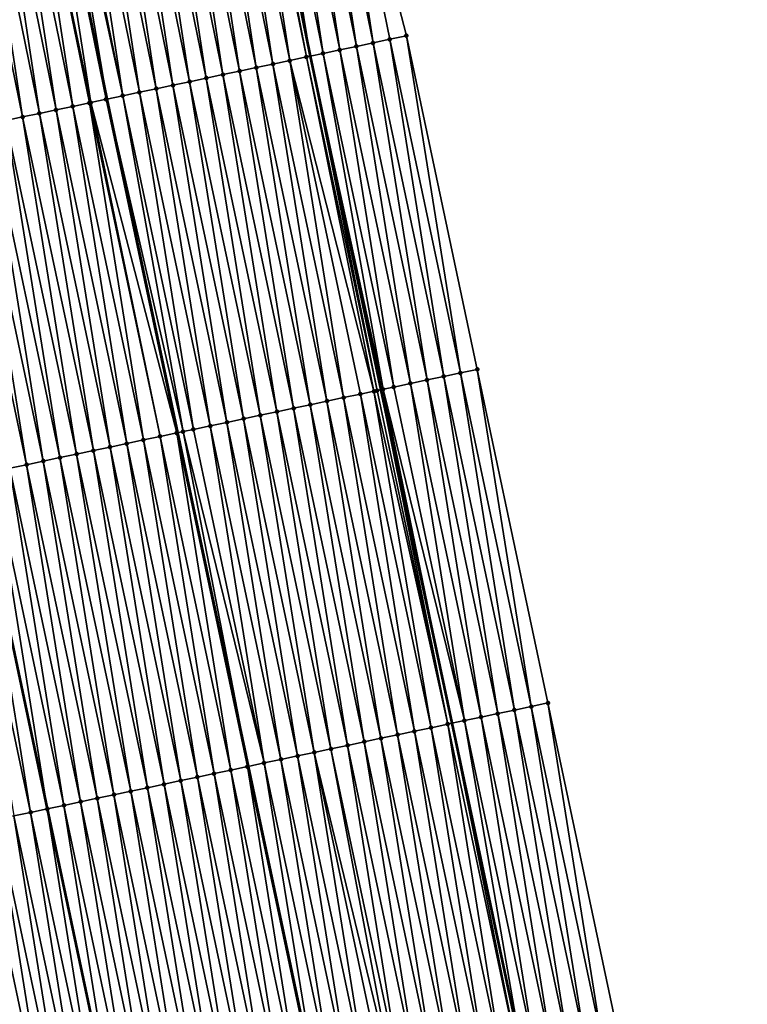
# Model space of a CAD drawing. Header units: feet. Extents: x 2010743 to 2022806, y 818705 to 837694.
# Tile 261 of 531: x 2011621 to 2011663, y 827091 to 827148. Entities that reach past the tile are written whole.
import ezdxf

# ---------------------------------------------------------------- set-up
doc = ezdxf.new("R2010")
doc.units = ezdxf.units.FT
doc.header["$MEASUREMENT"] = 0
for name, color, linetype, lineweight in [('EP_Travel Lane', 172, 'Continuous', 53), ('Road Shots', 141, 'Continuous', 100), ('STRIPING', 60, 'Continuous', 53)]:
    doc.layers.add(name, color=color, linetype=linetype, lineweight=lineweight)
doc.layers.add('I-77-MM17-21_NB-Surface-Border', color=7, linetype='Continuous')
doc.layers.add('I-77-MM17-21_NB-Surface-TIN', color=7, linetype='Continuous')

msp = doc.modelspace()

# ---------------------------------------------------------------- linework, layer by layer
at = {"layer": 'EP_Travel Lane'}
msp.add_polyline3d([(2011629.944, 827185.01, 307.612), (2011633.739, 827165.374, 307.692), (2011637.659, 827146.158, 307.79), (2011641.804, 827126.592, 307.878), (2011645.949, 827107.027, 307.952), (2011650.094, 827087.461, 308.005), (2011654.343, 827068.205, 308.069), (2011658.755, 827048.698, 308.168), (2011663.166, 827029.191, 308.301), (2011667.577, 827009.684, 308.413), (2011672.066, 826990.504, 308.543), (2011676.72, 826971.054, 308.692), (2011681.374, 826951.603, 308.812), (2011686.028, 826932.153, 308.937), (2011690.766, 826913.032, 309.066), (2011695.683, 826893.646, 309.207), (2011700.601, 826874.26, 309.296), (2011705.518, 826854.875, 309.43), (2011710.613, 826835.869, 309.57), (2011715.809, 826816.556, 309.724), (2011721.005, 826797.243, 309.898), (2011726.201, 826777.931, 310.083), (2011731.536, 826758.927, 310.227), (2011736.96, 826739.678, 310.427)], dxfattribs=at)
at = {"layer": 'I-77-MM17-21_NB-Surface-Border', "color": 3, "linetype": 'Continuous', "lineweight": -3}
msp.add_polyline3d([(2011634.606, 827185.912, 307.44), (2011638.408, 827166.277, 307.495), (2011643.299, 827147.352, 307.569), (2011647.443, 827127.786, 307.65), (2011651.587, 827108.22, 307.729), (2011655.731, 827088.654, 307.831), (2011659.95, 827069.466, 307.927), (2011663.365, 827049.735, 308.039), (2011667.756, 827030.223, 308.135), (2011670.196, 827010.273, 308.303), (2011675.644, 826991.36, 308.422), (2011680.299, 826971.91, 308.562), (2011685.927, 826952.692, 308.625), (2011690.582, 826933.242, 308.735), (2011695.31, 826914.183, 308.854), (2011701.196, 826895.043, 308.969), (2011706.113, 826875.657, 309.056), (2011711.03, 826856.271, 309.201), (2011716.1, 826837.343, 309.366), (2011720.33, 826817.771, 309.541), (2011725.526, 826798.459, 309.729), (2011730.722, 826779.146, 309.93), (2011735.081, 826759.925, 310.12), (2011740.505, 826740.675, 310.332)], dxfattribs=at)
at = {"layer": 'I-77-MM17-21_NB-Surface-TIN', "color": 128, "linetype": 'Continuous', "lineweight": -3}
for points in [[(2011641.342, 827146.937, 307.649), (2011638.408, 827166.277, 307.495), (2011637.426, 827166.087, 307.54)], [(2011641.342, 827146.937, 307.649), (2011642.321, 827147.144, 307.609), (2011638.408, 827166.277, 307.495)], [(2011642.321, 827147.144, 307.609), (2011643.299, 827147.352, 307.569), (2011638.408, 827166.277, 307.495)], [(2011638.407, 827146.316, 307.767), (2011635.463, 827165.707, 307.627), (2011634.481, 827165.517, 307.67)], [(2011639.386, 827146.523, 307.736), (2011636.444, 827165.897, 307.584), (2011635.463, 827165.707, 307.627)], [(2011638.407, 827146.316, 307.767), (2011639.386, 827146.523, 307.736), (2011635.463, 827165.707, 307.627)], [(2011640.364, 827146.73, 307.697), (2011637.426, 827166.087, 307.54), (2011636.444, 827165.897, 307.584)], [(2011639.386, 827146.523, 307.736), (2011640.364, 827146.73, 307.697), (2011636.444, 827165.897, 307.584)], [(2011640.364, 827146.73, 307.697), (2011641.342, 827146.937, 307.649), (2011637.426, 827166.087, 307.54)], [(2011635.472, 827145.695, 307.88), (2011632.517, 827165.137, 307.753), (2011631.536, 827164.948, 307.795)], [(2011636.451, 827145.902, 307.84), (2011633.499, 827165.327, 307.699), (2011632.517, 827165.137, 307.753)], [(2011635.472, 827145.695, 307.88), (2011636.451, 827145.902, 307.84), (2011632.517, 827165.137, 307.753)], [(2011637.429, 827146.109, 307.797), (2011633.739, 827165.374, 307.692), (2011633.499, 827165.327, 307.699)], [(2011636.451, 827145.902, 307.84), (2011637.429, 827146.109, 307.797), (2011633.499, 827165.327, 307.699)], [(2011634.481, 827165.517, 307.67), (2011633.739, 827165.374, 307.692), (2011637.659, 827146.158, 307.79)], [(2011637.429, 827146.109, 307.797), (2011637.659, 827146.158, 307.79), (2011633.739, 827165.374, 307.692)], [(2011638.407, 827146.316, 307.767), (2011634.481, 827165.517, 307.67), (2011637.659, 827146.158, 307.79)], [(2011632.537, 827145.074, 307.995), (2011629.572, 827164.568, 307.874), (2011628.59, 827164.378, 307.91)], [(2011633.516, 827145.281, 307.958), (2011630.554, 827164.758, 307.835), (2011629.572, 827164.568, 307.874)], [(2011632.537, 827145.074, 307.995), (2011633.516, 827145.281, 307.958), (2011629.572, 827164.568, 307.874)], [(2011634.494, 827145.488, 307.924), (2011631.536, 827164.948, 307.795), (2011630.554, 827164.758, 307.835)], [(2011633.516, 827145.281, 307.958), (2011634.494, 827145.488, 307.924), (2011630.554, 827164.758, 307.835)], [(2011634.494, 827145.488, 307.924), (2011635.472, 827145.695, 307.88), (2011631.536, 827164.948, 307.795)], [(2011629.602, 827144.453, 308.105), (2011626.627, 827163.998, 307.978), (2011625.645, 827163.808, 308.021)], [(2011630.581, 827144.66, 308.064), (2011627.608, 827164.188, 307.945), (2011626.627, 827163.998, 307.978)], [(2011629.602, 827144.453, 308.105), (2011630.581, 827144.66, 308.064), (2011626.627, 827163.998, 307.978)], [(2011631.559, 827144.867, 308.029), (2011628.59, 827164.378, 307.91), (2011627.608, 827164.188, 307.945)], [(2011630.581, 827144.66, 308.064), (2011631.559, 827144.867, 308.029), (2011627.608, 827164.188, 307.945)], [(2011631.559, 827144.867, 308.029), (2011632.537, 827145.074, 307.995), (2011628.59, 827164.378, 307.91)], [(2011626.667, 827143.832, 308.232), (2011623.681, 827163.428, 308.101), (2011622.699, 827163.238, 308.154)], [(2011627.646, 827144.039, 308.18), (2011624.663, 827163.618, 308.06), (2011623.681, 827163.428, 308.101)], [(2011626.667, 827143.832, 308.232), (2011627.646, 827144.039, 308.18), (2011623.681, 827163.428, 308.101)], [(2011628.624, 827144.246, 308.141), (2011625.645, 827163.808, 308.021), (2011624.663, 827163.618, 308.06)], [(2011627.646, 827144.039, 308.18), (2011628.624, 827144.246, 308.141), (2011624.663, 827163.618, 308.06)], [(2011628.624, 827144.246, 308.141), (2011629.602, 827144.453, 308.105), (2011625.645, 827163.808, 308.021)], [(2011623.732, 827143.211, 308.347), (2011620.736, 827162.858, 308.23), (2011619.754, 827162.668, 308.263)], [(2011624.79, 827143.435, 308.311), (2011621.718, 827163.048, 308.188), (2011620.736, 827162.858, 308.23)], [(2011623.732, 827143.211, 308.347), (2011624.711, 827143.418, 308.314), (2011620.736, 827162.858, 308.23)], [(2011624.711, 827143.418, 308.314), (2011624.79, 827143.435, 308.311), (2011620.736, 827162.858, 308.23)], [(2011625.689, 827143.625, 308.271), (2011621.757, 827163.055, 308.187), (2011621.718, 827163.048, 308.188)], [(2011624.79, 827143.435, 308.311), (2011625.689, 827143.625, 308.271), (2011621.718, 827163.048, 308.188)], [(2011622.449, 827163.189, 308.165), (2011621.757, 827163.055, 308.187), (2011625.731, 827143.634, 308.27)], [(2011625.689, 827143.625, 308.271), (2011625.731, 827143.634, 308.27), (2011621.757, 827163.055, 308.187)], [(2011626.667, 827143.832, 308.232), (2011622.699, 827163.238, 308.154), (2011622.449, 827163.189, 308.165)], [(2011626.667, 827143.832, 308.232), (2011622.449, 827163.189, 308.165), (2011625.731, 827143.634, 308.27)], [(2011620.797, 827142.59, 308.449), (2011617.79, 827162.288, 308.329), (2011616.809, 827162.098, 308.364)], [(2011621.776, 827142.797, 308.415), (2011618.772, 827162.478, 308.293), (2011617.79, 827162.288, 308.329)], [(2011620.797, 827142.59, 308.449), (2011621.776, 827142.797, 308.415), (2011617.79, 827162.288, 308.329)], [(2011622.754, 827143.004, 308.379), (2011619.754, 827162.668, 308.263), (2011618.772, 827162.478, 308.293)], [(2011621.776, 827142.797, 308.415), (2011622.754, 827143.004, 308.379), (2011618.772, 827162.478, 308.293)], [(2011622.754, 827143.004, 308.379), (2011623.732, 827143.211, 308.347), (2011619.754, 827162.668, 308.263)], [(2011619.819, 827142.382, 308.492), (2011620.797, 827142.59, 308.449), (2011616.809, 827162.098, 308.364)], [(2011645.486, 827127.372, 307.738), (2011642.321, 827147.144, 307.609), (2011641.342, 827146.937, 307.649)], [(2011646.465, 827127.579, 307.694), (2011643.299, 827147.352, 307.569), (2011642.321, 827147.144, 307.609)], [(2011645.486, 827127.372, 307.738), (2011646.465, 827127.579, 307.694), (2011642.321, 827147.144, 307.609)], [(2011646.465, 827127.579, 307.694), (2011647.443, 827127.786, 307.65), (2011643.299, 827147.352, 307.569)], [(2011643.53, 827126.958, 307.82), (2011640.364, 827146.73, 307.697), (2011639.386, 827146.523, 307.736)], [(2011644.508, 827127.165, 307.776), (2011641.342, 827146.937, 307.649), (2011640.364, 827146.73, 307.697)], [(2011643.53, 827126.958, 307.82), (2011644.508, 827127.165, 307.776), (2011640.364, 827146.73, 307.697)], [(2011644.508, 827127.165, 307.776), (2011645.486, 827127.372, 307.738), (2011641.342, 827146.937, 307.649)], [(2011641.393, 827126.505, 307.893), (2011637.429, 827146.109, 307.797), (2011636.451, 827145.902, 307.84)], [(2011641.573, 827126.543, 307.882), (2011637.659, 827146.158, 307.79), (2011637.429, 827146.109, 307.797)], [(2011641.393, 827126.505, 307.893), (2011641.573, 827126.543, 307.882), (2011637.429, 827146.109, 307.797)], [(2011641.931, 827126.619, 307.875), (2011638.407, 827146.316, 307.767), (2011637.659, 827146.158, 307.79)], [(2011641.931, 827126.619, 307.875), (2011637.659, 827146.158, 307.79), (2011641.804, 827126.592, 307.878)], [(2011641.573, 827126.543, 307.882), (2011641.804, 827126.592, 307.878), (2011637.659, 827146.158, 307.79)], [(2011642.551, 827126.751, 307.862), (2011639.386, 827146.523, 307.736), (2011638.407, 827146.316, 307.767)], [(2011641.931, 827126.619, 307.875), (2011642.551, 827126.751, 307.862), (2011638.407, 827146.316, 307.767)], [(2011642.551, 827126.751, 307.862), (2011643.53, 827126.958, 307.82), (2011639.386, 827146.523, 307.736)], [(2011637.66, 827125.715, 308.055), (2011634.494, 827145.488, 307.924), (2011633.516, 827145.281, 307.958)], [(2011638.638, 827125.922, 308.019), (2011635.472, 827145.695, 307.88), (2011634.494, 827145.488, 307.924)], [(2011637.66, 827125.715, 308.055), (2011638.638, 827125.922, 308.019), (2011634.494, 827145.488, 307.924)], [(2011639.616, 827126.129, 307.981), (2011636.451, 827145.902, 307.84), (2011635.472, 827145.695, 307.88)], [(2011638.638, 827125.922, 308.019), (2011639.616, 827126.129, 307.981), (2011635.472, 827145.695, 307.88)], [(2011639.616, 827126.129, 307.981), (2011640.595, 827126.337, 307.941), (2011636.451, 827145.902, 307.84)], [(2011640.595, 827126.337, 307.941), (2011641.393, 827126.505, 307.893), (2011636.451, 827145.902, 307.84)], [(2011634.725, 827125.094, 308.161), (2011631.559, 827144.867, 308.029), (2011630.581, 827144.66, 308.064)], [(2011635.703, 827125.301, 308.127), (2011632.537, 827145.074, 307.995), (2011631.559, 827144.867, 308.029)], [(2011634.725, 827125.094, 308.161), (2011635.703, 827125.301, 308.127), (2011631.559, 827144.867, 308.029)], [(2011636.681, 827125.508, 308.09), (2011633.516, 827145.281, 307.958), (2011632.537, 827145.074, 307.995)], [(2011635.703, 827125.301, 308.127), (2011636.681, 827125.508, 308.09), (2011632.537, 827145.074, 307.995)], [(2011636.681, 827125.508, 308.09), (2011637.66, 827125.715, 308.055), (2011633.516, 827145.281, 307.958)], [(2011631.79, 827124.473, 308.276), (2011628.624, 827144.246, 308.141), (2011627.646, 827144.039, 308.18)], [(2011632.768, 827124.68, 308.233), (2011629.602, 827144.453, 308.105), (2011628.624, 827144.246, 308.141)], [(2011631.79, 827124.473, 308.276), (2011632.768, 827124.68, 308.233), (2011628.624, 827144.246, 308.141)], [(2011633.746, 827124.887, 308.196), (2011630.581, 827144.66, 308.064), (2011629.602, 827144.453, 308.105)], [(2011632.768, 827124.68, 308.233), (2011633.746, 827124.887, 308.196), (2011629.602, 827144.453, 308.105)], [(2011633.746, 827124.887, 308.196), (2011634.725, 827125.094, 308.161), (2011630.581, 827144.66, 308.064)], [(2011630.204, 827124.138, 308.362), (2011626.667, 827143.832, 308.232), (2011625.731, 827143.634, 308.27)], [(2011630.811, 827124.266, 308.331), (2011627.646, 827144.039, 308.18), (2011626.667, 827143.832, 308.232)], [(2011630.204, 827124.138, 308.362), (2011630.811, 827124.266, 308.331), (2011626.667, 827143.832, 308.232)], [(2011630.811, 827124.266, 308.331), (2011631.79, 827124.473, 308.276), (2011627.646, 827144.039, 308.18)], [(2011626.898, 827123.438, 308.479), (2011623.732, 827143.211, 308.347), (2011622.754, 827143.004, 308.379)], [(2011627.876, 827123.645, 308.447), (2011624.711, 827143.418, 308.314), (2011623.732, 827143.211, 308.347)], [(2011626.898, 827123.438, 308.479), (2011627.876, 827123.645, 308.447), (2011623.732, 827143.211, 308.347)], [(2011628.855, 827123.852, 308.414), (2011624.79, 827143.435, 308.311), (2011624.711, 827143.418, 308.314)], [(2011627.876, 827123.645, 308.447), (2011628.855, 827123.852, 308.414), (2011624.711, 827143.418, 308.314)], [(2011629.833, 827124.059, 308.371), (2011625.689, 827143.625, 308.271), (2011624.79, 827143.435, 308.311)], [(2011628.855, 827123.852, 308.414), (2011629.833, 827124.059, 308.371), (2011624.79, 827143.435, 308.311)], [(2011629.833, 827124.059, 308.371), (2011625.731, 827143.634, 308.27), (2011625.689, 827143.625, 308.271)], [(2011630.204, 827124.138, 308.362), (2011625.731, 827143.634, 308.27), (2011629.875, 827124.068, 308.37)], [(2011629.833, 827124.059, 308.371), (2011629.875, 827124.068, 308.37), (2011625.731, 827143.634, 308.27)], [(2011623.963, 827122.817, 308.594), (2011620.797, 827142.59, 308.449), (2011619.819, 827142.382, 308.492)], [(2011624.941, 827123.024, 308.554), (2011621.776, 827142.797, 308.415), (2011620.797, 827142.59, 308.449)], [(2011623.963, 827122.817, 308.594), (2011624.941, 827123.024, 308.554), (2011620.797, 827142.59, 308.449)], [(2011625.92, 827123.231, 308.517), (2011622.754, 827143.004, 308.379), (2011621.776, 827142.797, 308.415)], [(2011624.941, 827123.024, 308.554), (2011625.92, 827123.231, 308.517), (2011621.776, 827142.797, 308.415)], [(2011625.92, 827123.231, 308.517), (2011626.898, 827123.438, 308.479), (2011622.754, 827143.004, 308.379)], [(2011621.028, 827122.196, 308.701), (2011617.862, 827141.968, 308.563), (2011616.884, 827141.761, 308.604)], [(2011622.006, 827122.403, 308.661), (2011618.841, 827142.175, 308.527), (2011617.862, 827141.968, 308.563)], [(2011621.028, 827122.196, 308.701), (2011622.006, 827122.403, 308.661), (2011617.862, 827141.968, 308.563)], [(2011622.985, 827122.61, 308.626), (2011619.819, 827142.382, 308.492), (2011618.841, 827142.175, 308.527)], [(2011622.006, 827122.403, 308.661), (2011622.985, 827122.61, 308.626), (2011618.841, 827142.175, 308.527)], [(2011622.985, 827122.61, 308.626), (2011623.963, 827122.817, 308.594), (2011619.819, 827142.382, 308.492)], [(2011620.05, 827121.989, 308.74), (2011621.028, 827122.196, 308.701), (2011616.884, 827141.761, 308.604)], [(2011649.63, 827107.806, 307.819), (2011646.465, 827127.579, 307.694), (2011645.486, 827127.372, 307.738)], [(2011650.609, 827108.013, 307.774), (2011647.443, 827127.786, 307.65), (2011646.465, 827127.579, 307.694)], [(2011649.63, 827107.806, 307.819), (2011650.609, 827108.013, 307.774), (2011646.465, 827127.579, 307.694)], [(2011650.609, 827108.013, 307.774), (2011651.587, 827108.22, 307.729), (2011647.443, 827127.786, 307.65)], [(2011646.695, 827107.185, 307.929), (2011643.53, 827126.958, 307.82), (2011642.551, 827126.751, 307.862)], [(2011647.674, 827107.392, 307.902), (2011644.508, 827127.165, 307.776), (2011643.53, 827126.958, 307.82)], [(2011646.695, 827107.185, 307.929), (2011647.674, 827107.392, 307.902), (2011643.53, 827126.958, 307.82)], [(2011648.652, 827107.599, 307.862), (2011645.486, 827127.372, 307.738), (2011644.508, 827127.165, 307.776)], [(2011647.674, 827107.392, 307.902), (2011648.652, 827107.599, 307.862), (2011644.508, 827127.165, 307.776)], [(2011648.652, 827107.599, 307.862), (2011649.63, 827107.806, 307.819), (2011645.486, 827127.372, 307.738)], [(2011643.76, 827106.564, 308.024), (2011640.595, 827126.337, 307.941), (2011639.616, 827126.129, 307.981)], [(2011644.739, 827106.771, 307.991), (2011641.393, 827126.505, 307.893), (2011640.595, 827126.337, 307.941)], [(2011643.76, 827106.564, 308.024), (2011644.739, 827106.771, 307.991), (2011640.595, 827126.337, 307.941)], [(2011645.717, 827106.978, 307.959), (2011641.573, 827126.543, 307.882), (2011641.393, 827126.505, 307.893)], [(2011644.739, 827106.771, 307.991), (2011645.717, 827106.978, 307.959), (2011641.393, 827126.505, 307.893)], [(2011645.717, 827106.978, 307.959), (2011641.804, 827126.592, 307.878), (2011641.573, 827126.543, 307.882)], [(2011641.931, 827126.619, 307.875), (2011641.804, 827126.592, 307.878), (2011645.949, 827107.027, 307.952)], [(2011645.717, 827106.978, 307.959), (2011645.949, 827107.027, 307.952), (2011641.804, 827126.592, 307.878)], [(2011646.695, 827107.185, 307.929), (2011642.551, 827126.751, 307.862), (2011641.931, 827126.619, 307.875)], [(2011646.695, 827107.185, 307.929), (2011641.931, 827126.619, 307.875), (2011645.949, 827107.027, 307.952)], [(2011641.804, 827106.149, 308.099), (2011638.638, 827125.922, 308.019), (2011637.66, 827125.715, 308.055)], [(2011642.782, 827106.356, 308.062), (2011639.616, 827126.129, 307.981), (2011638.638, 827125.922, 308.019)], [(2011641.804, 827106.149, 308.099), (2011642.782, 827106.356, 308.062), (2011638.638, 827125.922, 308.019)], [(2011642.782, 827106.356, 308.062), (2011643.76, 827106.564, 308.024), (2011639.616, 827126.129, 307.981)], [(2011638.869, 827105.528, 308.205), (2011635.703, 827125.301, 308.127), (2011634.725, 827125.094, 308.161)], [(2011639.847, 827105.735, 308.168), (2011636.681, 827125.508, 308.09), (2011635.703, 827125.301, 308.127)], [(2011638.869, 827105.528, 308.205), (2011639.847, 827105.735, 308.168), (2011635.703, 827125.301, 308.127)], [(2011640.825, 827105.942, 308.132), (2011637.66, 827125.715, 308.055), (2011636.681, 827125.508, 308.09)], [(2011639.847, 827105.735, 308.168), (2011640.825, 827105.942, 308.132), (2011636.681, 827125.508, 308.09)], [(2011640.825, 827105.942, 308.132), (2011641.804, 827106.149, 308.099), (2011637.66, 827125.715, 308.055)], [(2011635.934, 827104.907, 308.319), (2011632.768, 827124.68, 308.233), (2011631.79, 827124.473, 308.276)], [(2011636.912, 827105.114, 308.282), (2011633.746, 827124.887, 308.196), (2011632.768, 827124.68, 308.233)], [(2011635.934, 827104.907, 308.319), (2011636.912, 827105.114, 308.282), (2011632.768, 827124.68, 308.233)], [(2011637.89, 827105.321, 308.245), (2011634.725, 827125.094, 308.161), (2011633.746, 827124.887, 308.196)], [(2011636.912, 827105.114, 308.282), (2011637.89, 827105.321, 308.245), (2011633.746, 827124.887, 308.196)], [(2011637.89, 827105.321, 308.245), (2011638.869, 827105.528, 308.205), (2011634.725, 827125.094, 308.161)], [(2011632.999, 827104.286, 308.452), (2011629.833, 827124.059, 308.371), (2011628.855, 827123.852, 308.414)], [(2011633.977, 827104.493, 308.405), (2011629.875, 827124.068, 308.37), (2011629.833, 827124.059, 308.371)], [(2011632.999, 827104.286, 308.452), (2011633.977, 827104.493, 308.405), (2011629.833, 827124.059, 308.371)], [(2011630.204, 827124.138, 308.362), (2011629.875, 827124.068, 308.37), (2011634.02, 827104.502, 308.404)], [(2011633.977, 827104.493, 308.405), (2011634.02, 827104.502, 308.404), (2011629.875, 827124.068, 308.37)], [(2011634.955, 827104.7, 308.376), (2011630.811, 827124.266, 308.331), (2011630.204, 827124.138, 308.362)], [(2011634.955, 827104.7, 308.376), (2011630.204, 827124.138, 308.362), (2011634.02, 827104.502, 308.404)], [(2011634.955, 827104.7, 308.376), (2011631.79, 827124.473, 308.276), (2011630.811, 827124.266, 308.331)], [(2011634.955, 827104.7, 308.376), (2011635.934, 827104.907, 308.319), (2011631.79, 827124.473, 308.276)], [(2011630.064, 827103.665, 308.558), (2011626.898, 827123.438, 308.479), (2011625.92, 827123.231, 308.517)], [(2011631.042, 827103.872, 308.52), (2011627.876, 827123.645, 308.447), (2011626.898, 827123.438, 308.479)], [(2011630.064, 827103.665, 308.558), (2011631.042, 827103.872, 308.52), (2011626.898, 827123.438, 308.479)], [(2011632.02, 827104.079, 308.486), (2011628.855, 827123.852, 308.414), (2011627.876, 827123.645, 308.447)], [(2011631.042, 827103.872, 308.52), (2011632.02, 827104.079, 308.486), (2011627.876, 827123.645, 308.447)], [(2011632.02, 827104.079, 308.486), (2011632.999, 827104.286, 308.452), (2011628.855, 827123.852, 308.414)], [(2011628.107, 827103.251, 308.641), (2011624.941, 827123.024, 308.554), (2011623.963, 827122.817, 308.594)], [(2011629.085, 827103.458, 308.597), (2011625.92, 827123.231, 308.517), (2011624.941, 827123.024, 308.554)], [(2011628.107, 827103.251, 308.641), (2011629.085, 827103.458, 308.597), (2011624.941, 827123.024, 308.554)], [(2011629.085, 827103.458, 308.597), (2011630.064, 827103.665, 308.558), (2011625.92, 827123.231, 308.517)], [(2011625.172, 827102.63, 308.753), (2011622.006, 827122.403, 308.661), (2011621.028, 827122.196, 308.701)], [(2011626.15, 827102.837, 308.711), (2011622.985, 827122.61, 308.626), (2011622.006, 827122.403, 308.661)], [(2011625.172, 827102.63, 308.753), (2011626.15, 827102.837, 308.711), (2011622.006, 827122.403, 308.661)], [(2011627.129, 827103.044, 308.673), (2011623.963, 827122.817, 308.594), (2011622.985, 827122.61, 308.626)], [(2011626.15, 827102.837, 308.711), (2011627.129, 827103.044, 308.673), (2011622.985, 827122.61, 308.626)], [(2011627.129, 827103.044, 308.673), (2011628.107, 827103.251, 308.641), (2011623.963, 827122.817, 308.594)], [(2011619.071, 827121.782, 308.79), (2011618.093, 827121.575, 308.825), (2011622.237, 827102.009, 308.878)], [(2011623.215, 827102.216, 308.849), (2011620.05, 827121.989, 308.74), (2011619.071, 827121.782, 308.79)], [(2011623.215, 827102.216, 308.849), (2011619.071, 827121.782, 308.79), (2011622.237, 827102.009, 308.878)], [(2011624.194, 827102.423, 308.795), (2011621.028, 827122.196, 308.701), (2011620.05, 827121.989, 308.74)], [(2011623.215, 827102.216, 308.849), (2011624.194, 827102.423, 308.795), (2011620.05, 827121.989, 308.74)], [(2011624.194, 827102.423, 308.795), (2011625.172, 827102.63, 308.753), (2011621.028, 827122.196, 308.701)], [(2011621.259, 827101.802, 308.92), (2011618.093, 827121.575, 308.825), (2011617.115, 827121.367, 308.865)], [(2011620.28, 827101.595, 308.959), (2011621.259, 827101.802, 308.92), (2011617.115, 827121.367, 308.865)], [(2011621.259, 827101.802, 308.92), (2011622.237, 827102.009, 308.878), (2011618.093, 827121.575, 308.825)], [(2011653.774, 827088.24, 307.906), (2011650.609, 827108.013, 307.774), (2011649.63, 827107.806, 307.819)], [(2011654.753, 827088.447, 307.87), (2011651.587, 827108.22, 307.729), (2011650.609, 827108.013, 307.774)], [(2011653.774, 827088.24, 307.906), (2011654.753, 827088.447, 307.87), (2011650.609, 827108.013, 307.774)], [(2011654.753, 827088.447, 307.87), (2011655.731, 827088.654, 307.831), (2011651.587, 827108.22, 307.729)], [(2011650.839, 827087.619, 307.988), (2011647.674, 827107.392, 307.902), (2011646.695, 827107.185, 307.929)], [(2011651.818, 827087.826, 307.973), (2011648.652, 827107.599, 307.862), (2011647.674, 827107.392, 307.902)], [(2011650.839, 827087.619, 307.988), (2011651.818, 827087.826, 307.973), (2011647.674, 827107.392, 307.902)], [(2011652.796, 827088.033, 307.943), (2011649.63, 827107.806, 307.819), (2011648.652, 827107.599, 307.862)], [(2011651.818, 827087.826, 307.973), (2011652.796, 827088.033, 307.943), (2011648.652, 827107.599, 307.862)], [(2011652.796, 827088.033, 307.943), (2011653.774, 827088.24, 307.906), (2011649.63, 827107.806, 307.819)], [(2011647.904, 827086.998, 308.086), (2011644.739, 827106.771, 307.991), (2011643.76, 827106.564, 308.024)], [(2011648.883, 827087.205, 308.049), (2011645.717, 827106.978, 307.959), (2011644.739, 827106.771, 307.991)], [(2011647.904, 827086.998, 308.086), (2011648.883, 827087.205, 308.049), (2011644.739, 827106.771, 307.991)], [(2011649.861, 827087.412, 308.01), (2011645.949, 827107.027, 307.952), (2011645.717, 827106.978, 307.959)], [(2011648.883, 827087.205, 308.049), (2011649.861, 827087.412, 308.01), (2011645.717, 827106.978, 307.959)], [(2011646.695, 827107.185, 307.929), (2011645.949, 827107.027, 307.952), (2011650.094, 827087.461, 308.005)], [(2011649.861, 827087.412, 308.01), (2011650.094, 827087.461, 308.005), (2011645.949, 827107.027, 307.952)], [(2011650.839, 827087.619, 307.988), (2011646.695, 827107.185, 307.929), (2011650.094, 827087.461, 308.005)], [(2011644.969, 827086.377, 308.2), (2011641.804, 827106.149, 308.099), (2011640.825, 827105.942, 308.132)], [(2011645.948, 827086.584, 308.16), (2011642.782, 827106.356, 308.062), (2011641.804, 827106.149, 308.099)], [(2011644.969, 827086.377, 308.2), (2011645.948, 827086.584, 308.16), (2011641.804, 827106.149, 308.099)], [(2011646.926, 827086.791, 308.125), (2011643.76, 827106.564, 308.024), (2011642.782, 827106.356, 308.062)], [(2011645.948, 827086.584, 308.16), (2011646.926, 827086.791, 308.125), (2011642.782, 827106.356, 308.062)], [(2011646.926, 827086.791, 308.125), (2011647.904, 827086.998, 308.086), (2011643.76, 827106.564, 308.024)], [(2011642.58, 827085.871, 308.288), (2011638.869, 827105.528, 308.205), (2011637.89, 827105.321, 308.245)], [(2011643.013, 827085.962, 308.271), (2011639.847, 827105.735, 308.168), (2011638.869, 827105.528, 308.205)], [(2011642.58, 827085.871, 308.288), (2011643.013, 827085.962, 308.271), (2011638.869, 827105.528, 308.205)], [(2011643.991, 827086.169, 308.239), (2011640.825, 827105.942, 308.132), (2011639.847, 827105.735, 308.168)], [(2011643.013, 827085.962, 308.271), (2011643.991, 827086.169, 308.239), (2011639.847, 827105.735, 308.168)], [(2011643.991, 827086.169, 308.239), (2011644.969, 827086.377, 308.2), (2011640.825, 827105.942, 308.132)], [(2011640.078, 827085.341, 308.393), (2011636.912, 827105.114, 308.282), (2011635.934, 827104.907, 308.319)], [(2011641.056, 827085.548, 308.351), (2011637.89, 827105.321, 308.245), (2011636.912, 827105.114, 308.282)], [(2011640.078, 827085.341, 308.393), (2011641.056, 827085.548, 308.351), (2011636.912, 827105.114, 308.282)], [(2011641.056, 827085.548, 308.351), (2011642.035, 827085.755, 308.311), (2011637.89, 827105.321, 308.245)], [(2011642.035, 827085.755, 308.311), (2011642.58, 827085.871, 308.288), (2011637.89, 827105.321, 308.245)], [(2011637.143, 827084.72, 308.521), (2011633.977, 827104.493, 308.405), (2011632.999, 827104.286, 308.452)], [(2011638.121, 827084.927, 308.473), (2011634.02, 827104.502, 308.404), (2011633.977, 827104.493, 308.405)], [(2011637.143, 827084.72, 308.521), (2011638.121, 827084.927, 308.473), (2011633.977, 827104.493, 308.405)], [(2011634.955, 827104.7, 308.376), (2011634.02, 827104.502, 308.404), (2011638.164, 827084.936, 308.472)], [(2011638.121, 827084.927, 308.473), (2011638.164, 827084.936, 308.472), (2011634.02, 827104.502, 308.404)], [(2011639.099, 827085.134, 308.447), (2011635.934, 827104.907, 308.319), (2011634.955, 827104.7, 308.376)], [(2011639.099, 827085.134, 308.447), (2011634.955, 827104.7, 308.376), (2011638.164, 827084.936, 308.472)], [(2011639.099, 827085.134, 308.447), (2011640.078, 827085.341, 308.393), (2011635.934, 827104.907, 308.319)], [(2011634.208, 827084.099, 308.636), (2011631.042, 827103.872, 308.52), (2011630.064, 827103.665, 308.558)], [(2011635.186, 827084.306, 308.598), (2011632.02, 827104.079, 308.486), (2011631.042, 827103.872, 308.52)], [(2011634.208, 827084.099, 308.636), (2011635.186, 827084.306, 308.598), (2011631.042, 827103.872, 308.52)], [(2011636.164, 827084.513, 308.56), (2011632.999, 827104.286, 308.452), (2011632.02, 827104.079, 308.486)], [(2011635.186, 827084.306, 308.598), (2011636.164, 827084.513, 308.56), (2011632.02, 827104.079, 308.486)], [(2011636.164, 827084.513, 308.56), (2011637.143, 827084.72, 308.521), (2011632.999, 827104.286, 308.452)], [(2011631.273, 827083.478, 308.755), (2011628.107, 827103.251, 308.641), (2011627.129, 827103.044, 308.673)], [(2011632.251, 827083.685, 308.722), (2011629.085, 827103.458, 308.597), (2011628.107, 827103.251, 308.641)], [(2011631.273, 827083.478, 308.755), (2011632.251, 827083.685, 308.722), (2011628.107, 827103.251, 308.641)], [(2011633.229, 827083.892, 308.677), (2011630.064, 827103.665, 308.558), (2011629.085, 827103.458, 308.597)], [(2011632.251, 827083.685, 308.722), (2011633.229, 827083.892, 308.677), (2011629.085, 827103.458, 308.597)], [(2011633.229, 827083.892, 308.677), (2011634.208, 827084.099, 308.636), (2011630.064, 827103.665, 308.558)], [(2011629.316, 827083.064, 308.839), (2011626.15, 827102.837, 308.711), (2011625.172, 827102.63, 308.753)], [(2011630.294, 827083.271, 308.797), (2011627.129, 827103.044, 308.673), (2011626.15, 827102.837, 308.711)], [(2011629.316, 827083.064, 308.839), (2011630.294, 827083.271, 308.797), (2011626.15, 827102.837, 308.711)], [(2011630.294, 827083.271, 308.797), (2011631.273, 827083.478, 308.755), (2011627.129, 827103.044, 308.673)], [(2011623.215, 827102.216, 308.849), (2011622.237, 827102.009, 308.878), (2011626.381, 827082.443, 308.968)], [(2011627.359, 827082.65, 308.934), (2011624.194, 827102.423, 308.795), (2011623.215, 827102.216, 308.849)], [(2011627.359, 827082.65, 308.934), (2011623.215, 827102.216, 308.849), (2011626.381, 827082.443, 308.968)], [(2011628.338, 827082.857, 308.885), (2011625.172, 827102.63, 308.753), (2011624.194, 827102.423, 308.795)], [(2011627.359, 827082.65, 308.934), (2011628.338, 827082.857, 308.885), (2011624.194, 827102.423, 308.795)], [(2011628.338, 827082.857, 308.885), (2011629.316, 827083.064, 308.839), (2011625.172, 827102.63, 308.753)], [(2011623.446, 827081.822, 309.09), (2011620.28, 827101.595, 308.959), (2011619.302, 827101.388, 309.001)], [(2011624.424, 827082.029, 309.049), (2011621.259, 827101.802, 308.92), (2011620.28, 827101.595, 308.959)], [(2011623.446, 827081.822, 309.09), (2011624.424, 827082.029, 309.049), (2011620.28, 827101.595, 308.959)], [(2011625.403, 827082.236, 309.013), (2011622.237, 827102.009, 308.878), (2011621.259, 827101.802, 308.92)], [(2011624.424, 827082.029, 309.049), (2011625.403, 827082.236, 309.013), (2011621.259, 827101.802, 308.92)], [(2011625.403, 827082.236, 309.013), (2011626.381, 827082.443, 308.968), (2011622.237, 827102.009, 308.878)], [(2011621.489, 827081.408, 309.17), (2011618.324, 827101.18, 309.042), (2011617.345, 827100.973, 309.081)], [(2011620.511, 827081.201, 309.207), (2011621.489, 827081.408, 309.17), (2011617.345, 827100.973, 309.081)], [(2011622.468, 827081.615, 309.13), (2011619.302, 827101.388, 309.001), (2011618.324, 827101.18, 309.042)], [(2011621.489, 827081.408, 309.17), (2011622.468, 827081.615, 309.13), (2011618.324, 827101.18, 309.042)], [(2011622.468, 827081.615, 309.13), (2011623.446, 827081.822, 309.09), (2011619.302, 827101.388, 309.001)]]:
    msp.add_3dface(points, dxfattribs=at)
at = {"layer": 'Road Shots', "lineweight": 100}
for p in [(2011642.321, 827147.144, 307.609), (2011643.299, 827147.352, 307.569), (2011640.364, 827146.73, 307.697), (2011641.342, 827146.937, 307.649), (2011637.429, 827146.109, 307.797), (2011638.407, 827146.316, 307.767), (2011639.386, 827146.523, 307.736), (2011634.494, 827145.488, 307.924), (2011635.472, 827145.695, 307.88), (2011636.451, 827145.902, 307.84), (2011631.559, 827144.867, 308.029), (2011632.537, 827145.074, 307.995), (2011633.516, 827145.281, 307.958), (2011628.624, 827144.246, 308.141), (2011629.602, 827144.453, 308.105), (2011630.581, 827144.66, 308.064), (2011626.667, 827143.832, 308.232), (2011627.646, 827144.039, 308.18), (2011623.732, 827143.211, 308.347), (2011624.711, 827143.418, 308.314), (2011624.79, 827143.435, 308.311), (2011625.689, 827143.625, 308.271), (2011620.797, 827142.59, 308.449), (2011621.776, 827142.797, 308.415), (2011622.754, 827143.004, 308.379), (2011646.465, 827127.579, 307.694), (2011647.443, 827127.786, 307.65), (2011643.53, 827126.958, 307.82), (2011644.508, 827127.165, 307.776), (2011645.486, 827127.372, 307.738), (2011640.595, 827126.337, 307.941), (2011641.393, 827126.505, 307.893), (2011641.573, 827126.543, 307.882), (2011641.931, 827126.619, 307.875), (2011642.551, 827126.751, 307.862), (2011638.638, 827125.922, 308.019), (2011639.616, 827126.129, 307.981), (2011635.703, 827125.301, 308.127), (2011636.681, 827125.508, 308.09), (2011637.66, 827125.715, 308.055), (2011632.768, 827124.68, 308.233), (2011633.746, 827124.887, 308.196), (2011634.725, 827125.094, 308.161), (2011629.833, 827124.059, 308.371), (2011630.204, 827124.138, 308.362), (2011630.811, 827124.266, 308.331), (2011631.79, 827124.473, 308.276), (2011626.898, 827123.438, 308.479), (2011627.876, 827123.645, 308.447), (2011628.855, 827123.852, 308.414), (2011624.941, 827123.024, 308.554), (2011625.92, 827123.231, 308.517), (2011622.006, 827122.403, 308.661), (2011622.985, 827122.61, 308.626), (2011623.963, 827122.817, 308.594), (2011621.028, 827122.196, 308.701), (2011650.609, 827108.013, 307.774), (2011651.587, 827108.22, 307.729), (2011647.674, 827107.392, 307.902), (2011648.652, 827107.599, 307.862), (2011649.63, 827107.806, 307.819), (2011644.739, 827106.771, 307.991), (2011645.717, 827106.978, 307.959), (2011646.695, 827107.185, 307.929), (2011641.804, 827106.149, 308.099), (2011642.782, 827106.356, 308.062), (2011643.76, 827106.564, 308.024), (2011638.869, 827105.528, 308.205), (2011639.847, 827105.735, 308.168), (2011640.825, 827105.942, 308.132), (2011636.912, 827105.114, 308.282), (2011637.89, 827105.321, 308.245), (2011633.977, 827104.493, 308.405), (2011634.955, 827104.7, 308.376), (2011635.934, 827104.907, 308.319), (2011631.042, 827103.872, 308.52), (2011632.02, 827104.079, 308.486), (2011632.999, 827104.286, 308.452), (2011628.107, 827103.251, 308.641), (2011629.085, 827103.458, 308.597), (2011630.064, 827103.665, 308.558), (2011626.15, 827102.837, 308.711), (2011627.129, 827103.044, 308.673), (2011623.215, 827102.216, 308.849), (2011624.194, 827102.423, 308.795), (2011625.172, 827102.63, 308.753), (2011621.259, 827101.802, 308.92), (2011622.237, 827102.009, 308.878)]:
    msp.add_point(p, dxfattribs=at)
at = {"layer": 'STRIPING'}
for points in [[(2011614.125, 827202.32, 308.011), (2011617.941, 827182.688, 308.093), (2011621.757, 827163.055, 308.187), (2011625.731, 827143.634, 308.27), (2011629.875, 827124.068, 308.37), (2011634.02, 827104.502, 308.404), (2011638.164, 827084.936, 308.472), (2011642.433, 827065.527, 308.557), (2011646.824, 827046.016, 308.65), (2011651.215, 827026.504, 308.765), (2011655.606, 827006.992, 308.879), (2011660.126, 826987.65, 309.004)], [(2011602.332, 827200.038, 308.432), (2011606.134, 827180.403, 308.52), (2011609.936, 827160.768, 308.62), (2011613.949, 827141.14, 308.727), (2011618.093, 827121.575, 308.825), (2011622.237, 827102.009, 308.878), (2011626.381, 827082.443, 308.968), (2011630.68, 827062.885, 309.053), (2011635.072, 827043.373, 309.139), (2011639.463, 827023.862, 309.242), (2011643.854, 827004.35, 309.361), (2011648.412, 826984.849, 309.486)]]:
    msp.add_polyline3d(points, dxfattribs=at)

doc.saveas('drawing.dxf')
